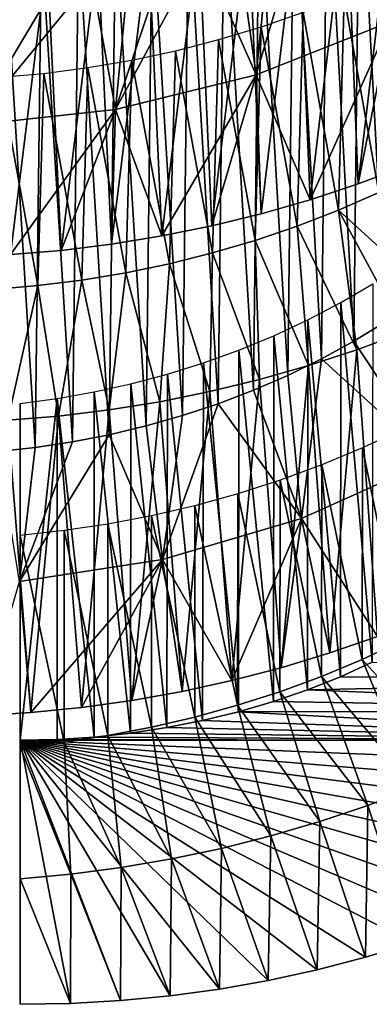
# Model space of a CAD drawing. Header units: millimetres. Extents: x -161 to 161, y -94 to 1149.
# Tile 725 of 1056: x 44.5 to 46.93, y 369.9 to 376.77. Entities that reach past the tile are written whole.
import ezdxf

# ---------------------------------------------------------------- set-up
doc = ezdxf.new("R2010")
doc.units = ezdxf.units.MM
doc.header["$LTSCALE"] = 81.481481
for name, color, linetype in [('59', 7, 'CONTINUOUS'), ('60', 7, 'CONTINUOUS'), ('74', 7, 'CONTINUOUS'), ('75', 7, 'CONTINUOUS'), ('76', 7, 'CONTINUOUS'), ('83', 7, 'CONTINUOUS'), ('84', 7, 'CONTINUOUS')]:
    doc.layers.add(name, color=color, linetype=linetype)

msp = doc.modelspace()

# ---------------------------------------------------------------- linework, layer by layer
at = {"layer": '59', "color": 7, "linetype": 'CONTINUOUS', "true_color": 0xaaaaaa}
for points in [[(44.5, 374.0958, -38.3087), (44.5, 371.7459, -41.1225), (44.5, 373.1747, -37.5395), (44.5, 374.0958, -38.3087)], [(44.5, 373.1747, -37.5395), (44.5, 371.7459, -41.1225), (44.5, 371.7004, -39.3049), (44.5, 373.1747, -37.5395)], [(44.5, 371.7459, -41.1225), (44.5, 369.9038, -39.5841), (44.5, 370.7794, -38.5357), (44.5, 371.7459, -41.1225)], [(44.5, 371.7004, -39.3049), (44.5, 371.7459, -41.1225), (44.5, 370.7794, -38.5357), (44.5, 371.7004, -39.3049)]]:
    msp.add_3dface(points, dxfattribs=at)
at = {"layer": '60', "color": 7, "linetype": 'CONTINUOUS', "true_color": 0xaaaaaa}
for points in [[(46.9529, 372.2895, -41.5765), (50.2142, 372.1746, -41.4805), (46.7317, 372.189, -41.4926), (46.9529, 372.2895, -41.5765)], [(46.7317, 372.189, -41.4926), (50.2142, 372.1746, -41.4805), (46.5036, 372.0985, -41.417), (46.7317, 372.189, -41.4926)], [(50.2142, 372.1746, -41.4805), (49.9992, 371.9532, -41.2957), (46.5036, 372.0985, -41.417), (50.2142, 372.1746, -41.4805)], [(46.5036, 372.0985, -41.417), (49.9992, 371.9532, -41.2957), (46.2664, 372.0172, -41.3491), (46.5036, 372.0985, -41.417)], [(46.2664, 372.0172, -41.3491), (49.9992, 371.9532, -41.2957), (46.0214, 371.9453, -41.2891), (46.2664, 372.0172, -41.3491)], [(49.9992, 371.9532, -41.2957), (49.7717, 371.7419, -41.1192), (46.0214, 371.9453, -41.2891), (49.9992, 371.9532, -41.2957)], [(45.772, 371.8839, -41.2378), (49.7717, 371.7419, -41.1192), (45.5215, 371.834, -41.1961), (45.772, 371.8839, -41.2378)], [(46.0214, 371.9453, -41.2891), (49.7717, 371.7419, -41.1192), (45.772, 371.8839, -41.2378), (46.0214, 371.9453, -41.2891)], [(45.5215, 371.834, -41.1961), (49.7717, 371.7419, -41.1192), (45.27, 371.7955, -41.164), (45.5215, 371.834, -41.1961)], [(49.7717, 371.7419, -41.1192), (44.5, 371.7459, -41.1225), (44.7592, 371.7514, -41.1272), (49.7717, 371.7419, -41.1192)], [(44.5, 369.9038, -39.5841), (44.5, 371.7459, -41.1225), (44.8514, 369.9105, -39.5898), (44.5, 369.9038, -39.5841)], [(44.8514, 369.9105, -39.5898), (44.5, 371.7459, -41.1225), (45.1999, 369.9305, -39.6065), (44.8514, 369.9105, -39.5898)], [(45.1999, 369.9305, -39.6065), (44.5, 371.7459, -41.1225), (45.5456, 369.9639, -39.6343), (45.1999, 369.9305, -39.6065)], [(45.5456, 369.9639, -39.6343), (44.5, 371.7459, -41.1225), (45.8883, 370.0105, -39.6732), (45.5456, 369.9639, -39.6343)], [(45.8883, 370.0105, -39.6732), (44.5, 371.7459, -41.1225), (46.2295, 370.0707, -39.7235), (45.8883, 370.0105, -39.6732)], [(46.2295, 370.0707, -39.7235), (44.5, 371.7459, -41.1225), (46.5699, 370.1448, -39.7854), (46.2295, 370.0707, -39.7235)], [(46.5699, 370.1448, -39.7854), (44.5, 371.7459, -41.1225), (46.9058, 370.2317, -39.858), (46.5699, 370.1448, -39.7854)], [(46.9058, 370.2317, -39.858), (44.5, 371.7459, -41.1225), (47.2336, 370.3306, -39.9406), (46.9058, 370.2317, -39.858)], [(47.2336, 370.3306, -39.9406), (44.5, 371.7459, -41.1225), (47.5511, 370.4408, -40.0326), (47.2336, 370.3306, -39.9406)], [(47.5511, 370.4408, -40.0326), (44.5, 371.7459, -41.1225), (47.8609, 370.5632, -40.1348), (47.5511, 370.4408, -40.0326)], [(47.8609, 370.5632, -40.1348), (44.5, 371.7459, -41.1225), (48.1625, 370.6975, -40.247), (47.8609, 370.5632, -40.1348)], [(48.1625, 370.6975, -40.247), (44.5, 371.7459, -41.1225), (48.4549, 370.8433, -40.3687), (48.1625, 370.6975, -40.247)], [(48.4549, 370.8433, -40.3687), (44.5, 371.7459, -41.1225), (48.7377, 371.0004, -40.5), (48.4549, 370.8433, -40.3687)], [(48.7377, 371.0004, -40.5), (44.5, 371.7459, -41.1225), (49.0128, 371.1699, -40.6415), (48.7377, 371.0004, -40.5)], [(49.0128, 371.1699, -40.6415), (44.5, 371.7459, -41.1225), (49.2785, 371.3508, -40.7926), (49.0128, 371.1699, -40.6415)], [(49.2785, 371.3508, -40.7926), (44.5, 371.7459, -41.1225), (49.5322, 371.5418, -40.9521), (49.2785, 371.3508, -40.7926)], [(49.5322, 371.5418, -40.9521), (44.5, 371.7459, -41.1225), (49.7717, 371.7419, -41.1192), (49.5322, 371.5418, -40.9521)], [(45.0159, 371.768, -41.141), (49.7717, 371.7419, -41.1192), (44.7592, 371.7514, -41.1272), (45.0159, 371.768, -41.141)], [(45.27, 371.7955, -41.164), (49.7717, 371.7419, -41.1192), (45.0159, 371.768, -41.141), (45.27, 371.7955, -41.164)]]:
    msp.add_3dface(points, dxfattribs=at)
at = {"layer": '74', "color": 7, "linetype": 'CONTINUOUS', "true_color": 0xaaaaaa}
for points in [[(46.9434, 377.8054, -34.9633), (47.0777, 376.7582, -34.1918), (46.7198, 377.6756, -34.9134), (46.9434, 377.8054, -34.9633)], [(46.7198, 377.6756, -34.9134), (47.0777, 376.7582, -34.1918), (46.4892, 377.5556, -34.8716), (46.7198, 377.6756, -34.9134)], [(47.0777, 376.7582, -34.1918), (46.1454, 376.3889, -34.0627), (46.4892, 377.5556, -34.8716), (47.0777, 376.7582, -34.1918)], [(46.4892, 377.5556, -34.8716), (46.1454, 376.3889, -34.0627), (46.2523, 377.4458, -34.8384), (46.4892, 377.5556, -34.8716)], [(46.2523, 377.4458, -34.8384), (46.1454, 376.3889, -34.0627), (46.0098, 377.3465, -34.8139), (46.2523, 377.4458, -34.8384)], [(46.0098, 377.3465, -34.8139), (46.1454, 376.3889, -34.0627), (45.7625, 377.2578, -34.7983), (46.0098, 377.3465, -34.8139)], [(46.1454, 376.3889, -34.0627), (45.1637, 376.1473, -34.0402), (45.7625, 377.2578, -34.7983), (46.1454, 376.3889, -34.0627)], [(45.7625, 377.2578, -34.7983), (45.1637, 376.1473, -34.0402), (45.5112, 377.1799, -34.7917), (45.7625, 377.2578, -34.7983)], [(45.5112, 377.1799, -34.7917), (45.1637, 376.1473, -34.0402), (45.2568, 377.1129, -34.7942), (45.5112, 377.1799, -34.7917)], [(45.2568, 377.1129, -34.7942), (45.1637, 376.1473, -34.0402), (45.0001, 377.0569, -34.8058), (45.2568, 377.1129, -34.7942)], [(45.1637, 376.1473, -34.0402), (44.1624, 376.0371, -34.1275), (45.0001, 377.0569, -34.8058), (45.1637, 376.1473, -34.0402)], [(45.0001, 377.0569, -34.8058), (44.1624, 376.0371, -34.1275), (44.7421, 377.0121, -34.8267), (45.0001, 377.0569, -34.8058)], [(44.7421, 377.0121, -34.8267), (44.1624, 376.0371, -34.1275), (44.4837, 376.9785, -34.857), (44.7421, 377.0121, -34.8267)], [(47.0777, 376.7582, -34.1918), (46.5208, 375.5165, -33.3287), (46.1454, 376.3889, -34.0627), (47.0777, 376.7582, -34.1918)], [(46.8563, 375.6269, -33.3686), (46.5208, 375.5165, -33.3287), (47.0777, 376.7582, -34.1918), (46.8563, 375.6269, -33.3686)], [(47.1858, 375.7504, -33.4194), (46.8563, 375.6269, -33.3686), (47.0777, 376.7582, -34.1918), (47.1858, 375.7504, -33.4194)], [(46.1454, 376.3889, -34.0627), (45.4877, 375.2644, -33.275), (45.1637, 376.1473, -34.0402), (46.1454, 376.3889, -34.0627)], [(45.8357, 375.3351, -33.2818), (45.4877, 375.2644, -33.275), (46.1454, 376.3889, -34.0627), (45.8357, 375.3351, -33.2818)], [(46.1803, 375.4192, -33.2998), (45.8357, 375.3351, -33.2818), (46.1454, 376.3889, -34.0627), (46.1803, 375.4192, -33.2998)], [(46.5208, 375.5165, -33.3287), (46.1803, 375.4192, -33.2998), (46.1454, 376.3889, -34.0627), (46.5208, 375.5165, -33.3287)], [(45.1637, 376.1473, -34.0402), (44.4329, 375.1335, -33.3224), (44.1624, 376.0371, -34.1275), (45.1637, 376.1473, -34.0402)], [(44.7853, 375.1635, -33.2953), (44.4329, 375.1335, -33.3224), (45.1637, 376.1473, -34.0402), (44.7853, 375.1635, -33.2953)], [(45.1372, 375.2071, -33.2795), (44.7853, 375.1635, -33.2953), (45.1637, 376.1473, -34.0402), (45.1372, 375.2071, -33.2795)], [(45.4877, 375.2644, -33.275), (45.1372, 375.2071, -33.2795), (45.1637, 376.1473, -34.0402), (45.4877, 375.2644, -33.275)], [(47.0461, 374.665, -38.8273), (47.3713, 373.7025, -38.0948), (46.8262, 374.5307, -38.7736), (47.0461, 374.665, -38.8273)], [(46.8262, 374.5307, -38.7736), (47.3713, 373.7025, -38.0948), (46.5991, 374.4061, -38.728), (46.8262, 374.5307, -38.7736)], [(46.5991, 374.4061, -38.728), (46.4615, 373.2925, -37.9317), (46.3653, 374.2916, -38.6908), (46.5991, 374.4061, -38.728)], [(47.3713, 373.7025, -38.0948), (46.4615, 373.2925, -37.9317), (46.5991, 374.4061, -38.728), (47.3713, 373.7025, -38.0948)], [(46.3653, 374.2916, -38.6908), (46.4615, 373.2925, -37.9317), (46.1256, 374.1873, -38.6622), (46.3653, 374.2916, -38.6908)], [(46.1256, 374.1873, -38.6622), (46.4615, 373.2925, -37.9317), (45.8805, 374.0936, -38.6423), (46.1256, 374.1873, -38.6622)], [(46.4615, 373.2925, -37.9317), (45.4929, 373.008, -37.8734), (45.8805, 374.0936, -38.6423), (46.4615, 373.2925, -37.9317)], [(45.8805, 374.0936, -38.6423), (45.4929, 373.008, -37.8734), (45.6308, 374.0105, -38.6314), (45.8805, 374.0936, -38.6423)], [(45.6308, 374.0105, -38.6314), (45.4929, 373.008, -37.8734), (45.3776, 373.9383, -38.6296), (45.6308, 374.0105, -38.6314)], [(45.4929, 373.008, -37.8734), (44.4948, 372.8539, -37.9239), (45.1217, 373.877, -38.6369), (45.4929, 373.008, -37.8734)], [(45.1217, 373.877, -38.6369), (44.4948, 372.8539, -37.9239), (44.8642, 373.8269, -38.6534), (45.1217, 373.877, -38.6369)], [(45.3776, 373.9383, -38.6296), (45.4929, 373.008, -37.8734), (45.1217, 373.877, -38.6369), (45.3776, 373.9383, -38.6296)], [(44.8642, 373.8269, -38.6534), (44.4948, 372.8539, -37.9239), (44.6059, 373.788, -38.6792), (44.8642, 373.8269, -38.6534)], [(44.6059, 373.788, -38.6792), (44.4948, 372.8539, -37.9239), (44.3474, 373.7603, -38.7144), (44.6059, 373.788, -38.6792)], [(47.3713, 373.7025, -38.0948), (46.9905, 372.4704, -37.2256), (46.4615, 373.2925, -37.9317), (47.3713, 373.7025, -38.0948)], [(46.4615, 373.2925, -37.9317), (45.9756, 372.1625, -37.1254), (45.4929, 373.008, -37.8734), (46.4615, 373.2925, -37.9317)], [(46.3188, 372.252, -37.1478), (45.9756, 372.1625, -37.1254), (46.4615, 373.2925, -37.9317), (46.3188, 372.252, -37.1478)], [(46.6574, 372.3547, -37.1813), (46.3188, 372.252, -37.1478), (46.4615, 373.2925, -37.9317), (46.6574, 372.3547, -37.1813)], [(46.9905, 372.4704, -37.2256), (46.6574, 372.3547, -37.1813), (46.4615, 373.2925, -37.9317), (46.9905, 372.4704, -37.2256)], [(45.4929, 373.008, -37.8734), (44.5755, 371.9391, -37.1479), (44.4948, 372.8539, -37.9239), (45.4929, 373.008, -37.8734)], [(44.9277, 371.9746, -37.1253), (44.5755, 371.9391, -37.1479), (45.4929, 373.008, -37.8734), (44.9277, 371.9746, -37.1253)], [(45.279, 372.0237, -37.114), (44.9277, 371.9746, -37.1253), (45.4929, 373.008, -37.8734), (45.279, 372.0237, -37.114)], [(45.6287, 372.0863, -37.1141), (45.279, 372.0237, -37.114), (45.4929, 373.008, -37.8734), (45.6287, 372.0863, -37.1141)], [(45.9756, 372.1625, -37.1254), (45.6287, 372.0863, -37.1141), (45.4929, 373.008, -37.8734), (45.9756, 372.1625, -37.1254)], [(44.5755, 371.9391, -37.1479), (44.2231, 371.9173, -37.1819), (44.4948, 372.8539, -37.9239), (44.5755, 371.9391, -37.1479)]]:
    msp.add_3dface(points, dxfattribs=at)
at = {"layer": '75', "color": 7, "linetype": 'CONTINUOUS', "true_color": 0xaaaaaa}
for points in [[(46.7176, 375.4438, -35.51), (47.5014, 374.7294, -34.8608), (46.9985, 375.5669, -35.5578), (46.7176, 375.4438, -35.51)], [(46.4304, 375.3323, -35.4719), (46.8467, 374.4697, -34.7489), (46.7176, 375.4438, -35.51), (46.4304, 375.3323, -35.4719)], [(47.1776, 374.5932, -34.7995), (47.5014, 374.7294, -34.8608), (46.7176, 375.4438, -35.51), (47.1776, 374.5932, -34.7995)], [(46.8467, 374.4697, -34.7489), (47.1776, 374.5932, -34.7995), (46.7176, 375.4438, -35.51), (46.8467, 374.4697, -34.7489)], [(46.1379, 375.2328, -35.4438), (46.5098, 374.3593, -34.7092), (46.4304, 375.3323, -35.4719), (46.1379, 375.2328, -35.4438)], [(46.5098, 374.3593, -34.7092), (46.8467, 374.4697, -34.7489), (46.4304, 375.3323, -35.4719), (46.5098, 374.3593, -34.7092)], [(45.841, 375.1453, -35.4256), (46.1678, 374.2621, -34.6805), (46.1379, 375.2328, -35.4438), (45.841, 375.1453, -35.4256)], [(46.1678, 374.2621, -34.6805), (46.5098, 374.3593, -34.7092), (46.1379, 375.2328, -35.4438), (46.1678, 374.2621, -34.6805)], [(45.5405, 375.0699, -35.4175), (45.8218, 374.1783, -34.6629), (45.841, 375.1453, -35.4256), (45.5405, 375.0699, -35.4175)], [(45.8218, 374.1783, -34.6629), (46.1678, 374.2621, -34.6805), (45.841, 375.1453, -35.4256), (45.8218, 374.1783, -34.6629)], [(45.2369, 375.0067, -35.4197), (45.4726, 374.1079, -34.6566), (45.5405, 375.0699, -35.4175), (45.2369, 375.0067, -35.4197)], [(45.4726, 374.1079, -34.6566), (45.8218, 374.1783, -34.6629), (45.5405, 375.0699, -35.4175), (45.4726, 374.1079, -34.6566)], [(44.9311, 374.9558, -35.4321), (45.121, 374.051, -34.6615), (45.2369, 375.0067, -35.4197), (44.9311, 374.9558, -35.4321)], [(45.121, 374.051, -34.6615), (45.4726, 374.1079, -34.6566), (45.2369, 375.0067, -35.4197), (45.121, 374.051, -34.6615)], [(44.3158, 374.8915, -35.4885), (44.414, 373.9785, -34.7058), (44.6237, 374.9173, -35.455), (44.3158, 374.8915, -35.4885)], [(44.414, 373.9785, -34.7058), (44.7679, 374.0079, -34.6779), (44.6237, 374.9173, -35.455), (44.414, 373.9785, -34.7058)], [(44.6237, 374.9173, -35.455), (44.7679, 374.0079, -34.6779), (44.9311, 374.9558, -35.4321), (44.6237, 374.9173, -35.455)], [(44.7679, 374.0079, -34.6779), (45.121, 374.051, -34.6615), (44.9311, 374.9558, -35.4321), (44.7679, 374.0079, -34.6779)], [(46.8829, 372.3095, -39.3746), (47.5732, 371.5568, -38.7137), (47.1595, 372.4392, -39.4279), (46.8829, 372.3095, -39.3746)], [(46.5993, 372.1912, -39.3307), (47.2516, 371.418, -38.6501), (46.8829, 372.3095, -39.3746), (46.5993, 372.1912, -39.3307)], [(47.2516, 371.418, -38.6501), (47.5732, 371.5568, -38.7137), (46.8829, 372.3095, -39.3746), (47.2516, 371.418, -38.6501)], [(46.3097, 372.0846, -39.2968), (46.9228, 371.2918, -38.5972), (46.5993, 372.1912, -39.3307), (46.3097, 372.0846, -39.2968)], [(46.9228, 371.2918, -38.5972), (47.2516, 371.418, -38.6501), (46.5993, 372.1912, -39.3307), (46.9228, 371.2918, -38.5972)], [(46.0152, 371.9901, -39.2727), (46.5878, 371.1786, -38.5551), (46.3097, 372.0846, -39.2968), (46.0152, 371.9901, -39.2727)], [(46.5878, 371.1786, -38.5551), (46.9228, 371.2918, -38.5972), (46.3097, 372.0846, -39.2968), (46.5878, 371.1786, -38.5551)], [(45.7167, 371.9076, -39.2587), (46.2475, 371.0785, -38.5239), (46.0152, 371.9901, -39.2727), (45.7167, 371.9076, -39.2587)], [(46.2475, 371.0785, -38.5239), (46.5878, 371.1786, -38.5551), (46.0152, 371.9901, -39.2727), (46.2475, 371.0785, -38.5239)], [(45.4152, 371.8373, -39.2549), (45.903, 370.9917, -38.5038), (45.7167, 371.9076, -39.2587), (45.4152, 371.8373, -39.2549)], [(45.903, 370.9917, -38.5038), (46.2475, 371.0785, -38.5239), (45.7167, 371.9076, -39.2587), (45.903, 370.9917, -38.5038)], [(45.1113, 371.7793, -39.2612), (45.5551, 370.9183, -38.4948), (45.4152, 371.8373, -39.2549), (45.1113, 371.7793, -39.2612)], [(45.5551, 370.9183, -38.4948), (45.903, 370.9917, -38.5038), (45.4152, 371.8373, -39.2549), (45.5551, 370.9183, -38.4948)], [(44.806, 371.7336, -39.2779), (45.2047, 370.8583, -38.497), (45.1113, 371.7793, -39.2612), (44.806, 371.7336, -39.2779)], [(45.2047, 370.8583, -38.497), (45.5551, 370.9183, -38.4948), (45.1113, 371.7793, -39.2612), (45.2047, 370.8583, -38.497)], [(44.5, 371.7004, -39.3049), (44.8527, 370.812, -38.5106), (44.806, 371.7336, -39.2779), (44.5, 371.7004, -39.3049)], [(44.5, 371.7004, -39.3049), (44.5, 370.7794, -38.5357), (44.8527, 370.812, -38.5106), (44.5, 371.7004, -39.3049)], [(44.8527, 370.812, -38.5106), (45.2047, 370.8583, -38.497), (44.806, 371.7336, -39.2779), (44.8527, 370.812, -38.5106)]]:
    msp.add_3dface(points, dxfattribs=at)
at = {"layer": '76', "color": 7, "linetype": 'CONTINUOUS', "true_color": 0xaaaaaa}
for points in [[(46.8563, 375.6269, -33.3686), (47.1057, 377.77, -30.9497), (46.7734, 377.6494, -30.9015), (46.8563, 375.6269, -33.3686)], [(46.8563, 375.6269, -33.3686), (47.1858, 375.7504, -33.4194), (47.1057, 377.77, -30.9497), (46.8563, 375.6269, -33.3686)], [(46.5208, 375.5165, -33.3287), (46.7734, 377.6494, -30.9015), (46.4352, 377.5419, -30.8642), (46.5208, 375.5165, -33.3287)], [(46.5208, 375.5165, -33.3287), (46.8563, 375.6269, -33.3686), (46.7734, 377.6494, -30.9015), (46.5208, 375.5165, -33.3287)], [(46.1803, 375.4192, -33.2998), (46.4352, 377.5419, -30.8642), (46.0921, 377.4475, -30.838), (46.1803, 375.4192, -33.2998)], [(46.1803, 375.4192, -33.2998), (46.5208, 375.5165, -33.3287), (46.4352, 377.5419, -30.8642), (46.1803, 375.4192, -33.2998)], [(45.8357, 375.3351, -33.2818), (46.0921, 377.4475, -30.838), (45.7451, 377.3666, -30.8229), (45.8357, 375.3351, -33.2818)], [(45.8357, 375.3351, -33.2818), (46.1803, 375.4192, -33.2998), (46.0921, 377.4475, -30.838), (45.8357, 375.3351, -33.2818)], [(45.4877, 375.2644, -33.275), (45.7451, 377.3666, -30.8229), (45.3949, 377.2991, -30.819), (45.4877, 375.2644, -33.275)], [(45.4877, 375.2644, -33.275), (45.8357, 375.3351, -33.2818), (45.7451, 377.3666, -30.8229), (45.4877, 375.2644, -33.275)], [(44.7853, 375.1635, -33.2953), (45.0425, 377.2452, -30.8265), (44.6887, 377.2051, -30.8454), (44.7853, 375.1635, -33.2953)], [(44.7853, 375.1635, -33.2953), (45.1372, 375.2071, -33.2795), (45.0425, 377.2452, -30.8265), (44.7853, 375.1635, -33.2953)], [(45.1372, 375.2071, -33.2795), (45.3949, 377.2991, -30.819), (45.0425, 377.2452, -30.8265), (45.1372, 375.2071, -33.2795)], [(45.1372, 375.2071, -33.2795), (45.4877, 375.2644, -33.275), (45.3949, 377.2991, -30.819), (45.1372, 375.2071, -33.2795)], [(44.4329, 375.1335, -33.3224), (44.6887, 377.2051, -30.8454), (44.3343, 377.1788, -30.876), (44.4329, 375.1335, -33.3224)], [(44.4329, 375.1335, -33.3224), (44.7853, 375.1635, -33.2953), (44.6887, 377.2051, -30.8454), (44.4329, 375.1335, -33.3224)], [(46.9905, 372.4704, -37.2256), (47.1776, 374.5932, -34.7995), (46.8467, 374.4697, -34.7489), (46.9905, 372.4704, -37.2256)], [(46.6574, 372.3547, -37.1813), (46.8467, 374.4697, -34.7489), (46.5098, 374.3593, -34.7092), (46.6574, 372.3547, -37.1813)], [(46.6574, 372.3547, -37.1813), (46.9905, 372.4704, -37.2256), (46.8467, 374.4697, -34.7489), (46.6574, 372.3547, -37.1813)], [(46.3188, 372.252, -37.1478), (46.5098, 374.3593, -34.7092), (46.1678, 374.2621, -34.6805), (46.3188, 372.252, -37.1478)], [(46.3188, 372.252, -37.1478), (46.6574, 372.3547, -37.1813), (46.5098, 374.3593, -34.7092), (46.3188, 372.252, -37.1478)], [(45.9756, 372.1625, -37.1254), (46.1678, 374.2621, -34.6805), (45.8218, 374.1783, -34.6629), (45.9756, 372.1625, -37.1254)], [(45.9756, 372.1625, -37.1254), (46.3188, 372.252, -37.1478), (46.1678, 374.2621, -34.6805), (45.9756, 372.1625, -37.1254)], [(45.6287, 372.0863, -37.1141), (45.8218, 374.1783, -34.6629), (45.4726, 374.1079, -34.6566), (45.6287, 372.0863, -37.1141)], [(45.6287, 372.0863, -37.1141), (45.9756, 372.1625, -37.1254), (45.8218, 374.1783, -34.6629), (45.6287, 372.0863, -37.1141)], [(45.279, 372.0237, -37.114), (45.4726, 374.1079, -34.6566), (45.121, 374.051, -34.6615), (45.279, 372.0237, -37.114)], [(45.279, 372.0237, -37.114), (45.6287, 372.0863, -37.1141), (45.4726, 374.1079, -34.6566), (45.279, 372.0237, -37.114)], [(44.9277, 371.9746, -37.1253), (45.121, 374.051, -34.6615), (44.7679, 374.0079, -34.6779), (44.9277, 371.9746, -37.1253)], [(44.9277, 371.9746, -37.1253), (45.279, 372.0237, -37.114), (45.121, 374.051, -34.6615), (44.9277, 371.9746, -37.1253)], [(44.2231, 371.9173, -37.1819), (44.5755, 371.9391, -37.1479), (44.414, 373.9785, -34.7058), (44.2231, 371.9173, -37.1819)], [(44.5755, 371.9391, -37.1479), (44.7679, 374.0079, -34.6779), (44.414, 373.9785, -34.7058), (44.5755, 371.9391, -37.1479)], [(44.5755, 371.9391, -37.1479), (44.9277, 371.9746, -37.1253), (44.7679, 374.0079, -34.6779), (44.5755, 371.9391, -37.1479)], [(47.2336, 370.3306, -39.9406), (47.2516, 371.418, -38.6501), (46.9228, 371.2918, -38.5972), (47.2336, 370.3306, -39.9406)], [(46.9058, 370.2317, -39.858), (46.9228, 371.2918, -38.5972), (46.5878, 371.1786, -38.5551), (46.9058, 370.2317, -39.858)], [(46.9058, 370.2317, -39.858), (47.2336, 370.3306, -39.9406), (46.9228, 371.2918, -38.5972), (46.9058, 370.2317, -39.858)], [(46.5699, 370.1448, -39.7854), (46.5878, 371.1786, -38.5551), (46.2475, 371.0785, -38.5239), (46.5699, 370.1448, -39.7854)], [(46.5699, 370.1448, -39.7854), (46.9058, 370.2317, -39.858), (46.5878, 371.1786, -38.5551), (46.5699, 370.1448, -39.7854)], [(46.2295, 370.0707, -39.7235), (46.2475, 371.0785, -38.5239), (45.903, 370.9917, -38.5038), (46.2295, 370.0707, -39.7235)], [(46.2295, 370.0707, -39.7235), (46.5699, 370.1448, -39.7854), (46.2475, 371.0785, -38.5239), (46.2295, 370.0707, -39.7235)], [(45.8883, 370.0105, -39.6732), (45.903, 370.9917, -38.5038), (45.5551, 370.9183, -38.4948), (45.8883, 370.0105, -39.6732)], [(45.8883, 370.0105, -39.6732), (46.2295, 370.0707, -39.7235), (45.903, 370.9917, -38.5038), (45.8883, 370.0105, -39.6732)], [(45.1999, 369.9305, -39.6065), (45.2047, 370.8583, -38.497), (44.8527, 370.812, -38.5106), (45.1999, 369.9305, -39.6065)], [(45.1999, 369.9305, -39.6065), (45.5456, 369.9639, -39.6343), (45.2047, 370.8583, -38.497), (45.1999, 369.9305, -39.6065)], [(45.5456, 369.9639, -39.6343), (45.5551, 370.9183, -38.4948), (45.2047, 370.8583, -38.497), (45.5456, 369.9639, -39.6343)], [(45.5456, 369.9639, -39.6343), (45.8883, 370.0105, -39.6732), (45.5551, 370.9183, -38.4948), (45.5456, 369.9639, -39.6343)], [(44.5, 370.7794, -38.5357), (44.8514, 369.9105, -39.5898), (44.8527, 370.812, -38.5106), (44.5, 370.7794, -38.5357)], [(44.8514, 369.9105, -39.5898), (45.1999, 369.9305, -39.6065), (44.8527, 370.812, -38.5106), (44.8514, 369.9105, -39.5898)], [(44.5, 370.7794, -38.5357), (44.5, 369.9038, -39.5841), (44.8514, 369.9105, -39.5898), (44.5, 370.7794, -38.5357)]]:
    msp.add_3dface(points, dxfattribs=at)
at = {"layer": '83', "color": 7, "linetype": 'CONTINUOUS', "true_color": 0xaaaaaa}
for points in [[(47.0839, 378.2149, -34.616), (47.0461, 374.665, -38.8273), (46.8655, 378.0791, -34.561), (47.0839, 378.2149, -34.616)], [(46.8655, 378.0791, -34.561), (46.8262, 374.5307, -38.7736), (46.6395, 377.9528, -34.514), (46.8655, 378.0791, -34.561)], [(47.0461, 374.665, -38.8273), (46.8262, 374.5307, -38.7736), (46.8655, 378.0791, -34.561), (47.0461, 374.665, -38.8273)], [(46.6395, 377.9528, -34.514), (46.5991, 374.4061, -38.728), (46.4063, 377.8362, -34.4751), (46.6395, 377.9528, -34.514)], [(46.8262, 374.5307, -38.7736), (46.5991, 374.4061, -38.728), (46.6395, 377.9528, -34.514), (46.8262, 374.5307, -38.7736)], [(46.4063, 377.8362, -34.4751), (46.3653, 374.2916, -38.6908), (46.1667, 377.7298, -34.4449), (46.4063, 377.8362, -34.4751)], [(46.5991, 374.4061, -38.728), (46.3653, 374.2916, -38.6908), (46.4063, 377.8362, -34.4751), (46.5991, 374.4061, -38.728)], [(46.1667, 377.7298, -34.4449), (46.1256, 374.1873, -38.6622), (45.9217, 377.634, -34.4235), (46.1667, 377.7298, -34.4449)], [(46.3653, 374.2916, -38.6908), (46.1256, 374.1873, -38.6622), (46.1667, 377.7298, -34.4449), (46.3653, 374.2916, -38.6908)], [(45.9217, 377.634, -34.4235), (45.8805, 374.0936, -38.6423), (45.6724, 377.549, -34.4111), (45.9217, 377.634, -34.4235)], [(46.1256, 374.1873, -38.6622), (45.8805, 374.0936, -38.6423), (45.9217, 377.634, -34.4235), (46.1256, 374.1873, -38.6622)], [(45.6724, 377.549, -34.4111), (45.6308, 374.0105, -38.6314), (45.4198, 377.475, -34.4078), (45.6724, 377.549, -34.4111)], [(45.8805, 374.0936, -38.6423), (45.6308, 374.0105, -38.6314), (45.6724, 377.549, -34.4111), (45.8805, 374.0936, -38.6423)], [(45.4198, 377.475, -34.4078), (45.3776, 373.9383, -38.6296), (45.1649, 377.412, -34.4135), (45.4198, 377.475, -34.4078)], [(45.6308, 374.0105, -38.6314), (45.3776, 373.9383, -38.6296), (45.4198, 377.475, -34.4078), (45.6308, 374.0105, -38.6314)], [(45.1649, 377.412, -34.4135), (45.1217, 373.877, -38.6369), (44.908, 377.3601, -34.4285), (45.1649, 377.412, -34.4135)], [(45.3776, 373.9383, -38.6296), (45.1217, 373.877, -38.6369), (45.1649, 377.412, -34.4135), (45.3776, 373.9383, -38.6296)], [(44.6499, 377.3193, -34.4527), (44.6059, 373.788, -38.6792), (44.3911, 377.2897, -34.4863), (44.6499, 377.3193, -34.4527)], [(44.8642, 373.8269, -38.6534), (44.6059, 373.788, -38.6792), (44.6499, 377.3193, -34.4527), (44.8642, 373.8269, -38.6534)], [(44.908, 377.3601, -34.4285), (44.8642, 373.8269, -38.6534), (44.6499, 377.3193, -34.4527), (44.908, 377.3601, -34.4285)], [(45.1217, 373.877, -38.6369), (44.8642, 373.8269, -38.6534), (44.908, 377.3601, -34.4285), (45.1217, 373.877, -38.6369)], [(44.6059, 373.788, -38.6792), (44.3474, 373.7603, -38.7144), (44.3911, 377.2897, -34.4863), (44.6059, 373.788, -38.6792)], [(46.9575, 374.9297, -38.4207), (46.9529, 372.2895, -41.5765), (46.7346, 374.7993, -38.3703), (46.9575, 374.9297, -38.4207)], [(46.7346, 374.7993, -38.3703), (46.7317, 372.189, -41.4926), (46.5043, 374.6786, -38.328), (46.7346, 374.7993, -38.3703)], [(46.9529, 372.2895, -41.5765), (46.7317, 372.189, -41.4926), (46.7346, 374.7993, -38.3703), (46.9529, 372.2895, -41.5765)], [(46.5043, 374.6786, -38.328), (46.5036, 372.0985, -41.417), (46.2673, 374.5679, -38.2942), (46.5043, 374.6786, -38.328)], [(46.7317, 372.189, -41.4926), (46.5036, 372.0985, -41.417), (46.5043, 374.6786, -38.328), (46.7317, 372.189, -41.4926)], [(46.2673, 374.5679, -38.2942), (46.2664, 372.0172, -41.3491), (46.0246, 374.4677, -38.2691), (46.2673, 374.5679, -38.2942)], [(46.5036, 372.0985, -41.417), (46.2664, 372.0172, -41.3491), (46.2673, 374.5679, -38.2942), (46.5036, 372.0985, -41.417)], [(46.0246, 374.4677, -38.2691), (46.0214, 371.9453, -41.2891), (45.7771, 374.3782, -38.2529), (46.0246, 374.4677, -38.2691)], [(46.2664, 372.0172, -41.3491), (46.0214, 371.9453, -41.2891), (46.0246, 374.4677, -38.2691), (46.2664, 372.0172, -41.3491)], [(45.7771, 374.3782, -38.2529), (45.772, 371.8839, -41.2378), (45.526, 374.2997, -38.2458), (45.7771, 374.3782, -38.2529)], [(46.0214, 371.9453, -41.2891), (45.772, 371.8839, -41.2378), (45.7771, 374.3782, -38.2529), (46.0214, 371.9453, -41.2891)], [(45.526, 374.2997, -38.2458), (45.5215, 371.834, -41.1961), (45.2719, 374.2321, -38.2477), (45.526, 374.2997, -38.2458)], [(45.772, 371.8839, -41.2378), (45.5215, 371.834, -41.1961), (45.526, 374.2997, -38.2458), (45.772, 371.8839, -41.2378)], [(45.2719, 374.2321, -38.2477), (45.27, 371.7955, -41.164), (45.0157, 374.1755, -38.2588), (45.2719, 374.2321, -38.2477)], [(45.5215, 371.834, -41.1961), (45.27, 371.7955, -41.164), (45.2719, 374.2321, -38.2477), (45.5215, 371.834, -41.1961)], [(45.0157, 374.1755, -38.2588), (45.0159, 371.768, -41.141), (44.7581, 374.13, -38.2791), (45.0157, 374.1755, -38.2588)], [(45.27, 371.7955, -41.164), (45.0159, 371.768, -41.141), (45.0157, 374.1755, -38.2588), (45.27, 371.7955, -41.164)], [(44.5, 371.7459, -41.1225), (44.5, 374.0958, -38.3087), (44.7581, 374.13, -38.2791), (44.5, 371.7459, -41.1225)], [(44.7592, 371.7514, -41.1272), (44.5, 371.7459, -41.1225), (44.7581, 374.13, -38.2791), (44.7592, 371.7514, -41.1272)], [(45.0159, 371.768, -41.141), (44.7592, 371.7514, -41.1272), (44.7581, 374.13, -38.2791), (45.0159, 371.768, -41.141)]]:
    msp.add_3dface(points, dxfattribs=at)
at = {"layer": '84', "color": 7, "linetype": 'CONTINUOUS', "true_color": 0xaaaaaa}
for points in [[(46.7584, 376.9351, -33.7509), (46.9985, 375.5669, -35.5578), (47.0387, 377.06, -33.8002), (46.7584, 376.9351, -33.7509)], [(46.4717, 376.8218, -33.7114), (46.7176, 375.4438, -35.51), (46.7584, 376.9351, -33.7509), (46.4717, 376.8218, -33.7114)], [(46.7176, 375.4438, -35.51), (46.9985, 375.5669, -35.5578), (46.7584, 376.9351, -33.7509), (46.7176, 375.4438, -35.51)], [(46.1797, 376.7205, -33.6818), (46.4304, 375.3323, -35.4719), (46.4717, 376.8218, -33.7114), (46.1797, 376.7205, -33.6818)], [(46.4304, 375.3323, -35.4719), (46.7176, 375.4438, -35.51), (46.4717, 376.8218, -33.7114), (46.4304, 375.3323, -35.4719)], [(45.8831, 376.6312, -33.6622), (46.1379, 375.2328, -35.4438), (46.1797, 376.7205, -33.6818), (45.8831, 376.6312, -33.6622)], [(46.1379, 375.2328, -35.4438), (46.4304, 375.3323, -35.4719), (46.1797, 376.7205, -33.6818), (46.1379, 375.2328, -35.4438)], [(45.5827, 376.554, -33.6527), (45.841, 375.1453, -35.4256), (45.8831, 376.6312, -33.6622), (45.5827, 376.554, -33.6527)], [(45.841, 375.1453, -35.4256), (46.1379, 375.2328, -35.4438), (45.8831, 376.6312, -33.6622), (45.841, 375.1453, -35.4256)], [(45.2792, 376.489, -33.6534), (45.5405, 375.0699, -35.4175), (45.5827, 376.554, -33.6527), (45.2792, 376.489, -33.6534)], [(45.5405, 375.0699, -35.4175), (45.841, 375.1453, -35.4256), (45.5827, 376.554, -33.6527), (45.5405, 375.0699, -35.4175)], [(44.9731, 376.4363, -33.6644), (45.2369, 375.0067, -35.4197), (45.2792, 376.489, -33.6534), (44.9731, 376.4363, -33.6644)], [(45.2369, 375.0067, -35.4197), (45.5405, 375.0699, -35.4175), (45.2792, 376.489, -33.6534), (45.2369, 375.0067, -35.4197)], [(44.6655, 376.3961, -33.6859), (44.9311, 374.9558, -35.4321), (44.9731, 376.4363, -33.6644), (44.6655, 376.3961, -33.6859)], [(44.9311, 374.9558, -35.4321), (45.2369, 375.0067, -35.4197), (44.9731, 376.4363, -33.6644), (44.9311, 374.9558, -35.4321)], [(44.3158, 374.8915, -35.4885), (44.6237, 374.9173, -35.455), (44.3571, 376.3685, -33.718), (44.3158, 374.8915, -35.4885)], [(44.3571, 376.3685, -33.718), (44.6237, 374.9173, -35.455), (44.6655, 376.3961, -33.6859), (44.3571, 376.3685, -33.718)], [(44.6237, 374.9173, -35.455), (44.9311, 374.9558, -35.4321), (44.6655, 376.3961, -33.6859), (44.6237, 374.9173, -35.455)], [(46.8854, 373.7849, -37.6096), (47.1595, 372.4392, -39.4279), (47.1623, 373.9148, -37.6632), (46.8854, 373.7849, -37.6096)], [(46.6015, 373.6664, -37.5657), (46.8829, 372.3095, -39.3746), (46.8854, 373.7849, -37.6096), (46.6015, 373.6664, -37.5657)], [(46.8829, 372.3095, -39.3746), (47.1595, 372.4392, -39.4279), (46.8854, 373.7849, -37.6096), (46.8829, 372.3095, -39.3746)], [(46.3117, 373.5596, -37.5316), (46.5993, 372.1912, -39.3307), (46.6015, 373.6664, -37.5657), (46.3117, 373.5596, -37.5316)], [(46.5993, 372.1912, -39.3307), (46.8829, 372.3095, -39.3746), (46.6015, 373.6664, -37.5657), (46.5993, 372.1912, -39.3307)], [(46.0169, 373.4649, -37.5075), (46.3097, 372.0846, -39.2968), (46.3117, 373.5596, -37.5316), (46.0169, 373.4649, -37.5075)], [(46.3097, 372.0846, -39.2968), (46.5993, 372.1912, -39.3307), (46.3117, 373.5596, -37.5316), (46.3097, 372.0846, -39.2968)], [(45.7181, 373.3822, -37.4934), (46.0152, 371.9901, -39.2727), (46.0169, 373.4649, -37.5075), (45.7181, 373.3822, -37.4934)], [(46.0152, 371.9901, -39.2727), (46.3097, 372.0846, -39.2968), (46.0169, 373.4649, -37.5075), (46.0152, 371.9901, -39.2727)], [(45.4162, 373.3118, -37.4895), (45.7167, 371.9076, -39.2587), (45.7181, 373.3822, -37.4934), (45.4162, 373.3118, -37.4895)], [(45.7167, 371.9076, -39.2587), (46.0152, 371.9901, -39.2727), (45.7181, 373.3822, -37.4934), (45.7167, 371.9076, -39.2587)], [(45.112, 373.2537, -37.4959), (45.4152, 371.8373, -39.2549), (45.4162, 373.3118, -37.4895), (45.112, 373.2537, -37.4959)], [(45.4152, 371.8373, -39.2549), (45.7167, 371.9076, -39.2587), (45.4162, 373.3118, -37.4895), (45.4152, 371.8373, -39.2549)], [(44.5, 373.1747, -37.5395), (44.806, 371.7336, -39.2779), (44.8063, 373.208, -37.5125), (44.5, 373.1747, -37.5395)], [(44.806, 371.7336, -39.2779), (45.1113, 371.7793, -39.2612), (44.8063, 373.208, -37.5125), (44.806, 371.7336, -39.2779)], [(44.8063, 373.208, -37.5125), (45.1113, 371.7793, -39.2612), (45.112, 373.2537, -37.4959), (44.8063, 373.208, -37.5125)], [(45.1113, 371.7793, -39.2612), (45.4152, 371.8373, -39.2549), (45.112, 373.2537, -37.4959), (45.1113, 371.7793, -39.2612)], [(44.5, 373.1747, -37.5395), (44.5, 371.7004, -39.3049), (44.806, 371.7336, -39.2779), (44.5, 373.1747, -37.5395)]]:
    msp.add_3dface(points, dxfattribs=at)

doc.saveas('drawing.dxf')
